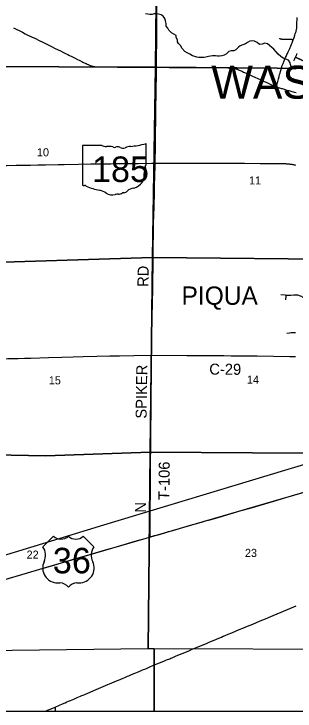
# Model space of a CAD drawing. Extents: x -87 to 2145, y -2128 to 440.
# Drawn here: x -44.58 to -43.13, y -697.423 to -693.821 of the extents above; entities that cross this region are included whole.
import ezdxf

# ---------------------------------------------------------------- set-up
doc = ezdxf.new("R2010")
doc.units = 0
for name, color, linetype in [('GM_X_City_Street', 7, 'Continuous'), ('GM_X_Corporation_Text', 7, 'Continuous'), ('GM_X_County_Road', 7, 'Continuous'), ('GM_X_County_Road_Text', 7, 'Continuous'), ('GM_X_Minor_River', 7, 'Continuous'), ('GM_X_Rail_Line', 7, 'Continuous'), ('GM_X_Section', 7, 'Continuous'), ('GM_X_Section_Text', 7, 'Continuous'), ('GM_X_State_Location', 7, 'Continuous'), ('GM_X_State_Route', 7, 'Continuous'), ('GM_X_State_Shield', 7, 'Continuous'), ('GM_X_Township_Road', 7, 'Continuous'), ('GM_X_Township_Road_Text', 7, 'Continuous'), ('GM_X_Township_Text', 7, 'Continuous'), ('GM_X_US_Location', 7, 'Continuous'), ('GM_X_US_Route', 7, 'Continuous'), ('GM_X_US_Shield', 7, 'Continuous'), ('SH_Cut_Line', 7, 'Continuous'), ('SN_P_Text', 7, 'Continuous')]:
    doc.layers.add(name, color=color, linetype=linetype)

msp = doc.modelspace()

# ---------------------------------------------------------------- linework, layer by layer
at = {"layer": 'GM_X_City_Street'}
for points in [[(-43.2026, -695.2707), (-43.1806, -695.2729), (-43.1748, -695.2734), (-43.1635, -695.2736), (-43.1523, -695.2732), (-43.1361, -695.272), (-43.13, -695.2718), (-43.1226, -695.2721), (-43.1177, -695.2727), (-43.1129, -695.2736), (-43.1082, -695.2749), (-43.103, -695.2769), (-43.0969, -695.2797), (-43.0926, -695.282), (-43.0768, -695.2919), (-43.0448, -695.3119)], [(-43.1781, -695.2976), (-43.1756, -695.2793), (-43.1748, -695.2734)], [(-43.1718, -695.4706), (-43.1577, -695.4683), (-43.1497, -695.4673), (-43.1423, -695.4667), (-43.1342, -695.4665), (-43.1268, -695.4668)]]:
    msp.add_lwpolyline(points, dxfattribs=at)
at = {"layer": 'GM_X_County_Road'}
msp.add_line((-43.3408, -695.5869), (-43.3258, -695.5871), dxfattribs=at)
for points in [[(-44.5823, -693.8932), (-44.5664, -693.901), (-44.5539, -693.9073), (-44.5364, -693.9159), (-44.5219, -693.9231), (-44.5082, -693.9298), (-44.4891, -693.939), (-44.4696, -693.9485), (-44.4495, -693.9583), (-44.4318, -693.967), (-44.4101, -693.9777), (-44.3873, -693.989), (-44.3671, -693.9989), (-44.3405, -694.012), (-44.3246, -694.0198), (-44.3113, -694.0263), (-44.3024, -694.0308), (-44.2934, -694.0353), (-44.285, -694.0395), (-44.2757, -694.0441), (-44.2647, -694.0495), (-44.2517, -694.0559), (-44.2445, -694.0595), (-44.2367, -694.0635), (-44.2306, -694.0665), (-44.2244, -694.0696), (-44.2181, -694.0727), (-44.213, -694.0751), (-44.2083, -694.0774), (-44.2024, -694.0801), (-44.1968, -694.0827), (-44.1914, -694.0852), (-44.1873, -694.0869), (-44.1834, -694.0885), (-44.1802, -694.0896), (-44.177, -694.0906), (-44.1742, -694.0913), (-44.171, -694.0921), (-44.1682, -694.0926), (-44.165, -694.0931), (-44.1623, -694.0934), (-44.1596, -694.0936), (-44.1567, -694.0939), (-44.1515, -694.0941), (-44.1458, -694.0944), (-44.1403, -694.0946), (-44.134, -694.0947), (-44.1293, -694.0948), (-44.1241, -694.0949), (-44.1172, -694.095), (-44.0838, -694.095), (-44.0462, -694.0952), (-44.0121, -694.0955), (-43.9023, -694.0959), (-43.8795, -694.0961), (-43.8588, -694.0964), (-43.8448, -694.0964)], [(-43.8448, -694.0964), (-43.8197, -694.0964), (-43.7803, -694.0969), (-43.7452, -694.0969), (-43.7074, -694.0971), (-43.6843, -694.0973), (-43.6435, -694.0974), (-43.5851, -694.0979), (-43.5306, -694.0983), (-43.4846, -694.0985), (-43.4772, -694.0986), (-43.4739, -694.0987), (-43.4708, -694.0987), (-43.4673, -694.0989), (-43.4638, -694.0991), (-43.4597, -694.0994), (-43.4567, -694.0997), (-43.454, -694.1001), (-43.4509, -694.1006), (-43.4481, -694.1011), (-43.4453, -694.1017), (-43.4426, -694.1024), (-43.4391, -694.1033), (-43.4357, -694.1043), (-43.4329, -694.1052), (-43.43, -694.1061), (-43.4276, -694.107), (-43.4252, -694.108), (-43.4213, -694.1097), (-43.4176, -694.1112), (-43.4134, -694.1131), (-43.4078, -694.1156), (-43.4015, -694.1184), (-43.3955, -694.1211), (-43.3907, -694.1232), (-43.3819, -694.1272), (-43.3716, -694.1319), (-43.3601, -694.1371), (-43.3503, -694.1416), (-43.338, -694.1472), (-43.3228, -694.1541), (-43.307, -694.1613), (-43.2982, -694.1652), (-43.2888, -694.1694), (-43.2782, -694.1742), (-43.2682, -694.1787), (-43.2585, -694.1832), (-43.2514, -694.1865), (-43.2454, -694.1892), (-43.2391, -694.192), (-43.2344, -694.194), (-43.2302, -694.1957), (-43.2269, -694.1971)], [(-43.2269, -694.1971), (-43.2245, -694.198), (-43.2219, -694.199), (-43.2172, -694.2007), (-43.2131, -694.2021), (-43.2094, -694.2032), (-43.2053, -694.2045), (-43.2016, -694.2055), (-43.197, -694.2068), (-43.1918, -694.2083), (-43.1863, -694.2099), (-43.1816, -694.2112), (-43.177, -694.2125), (-43.1709, -694.2142), (-43.1628, -694.2165), (-43.1517, -694.2195), (-43.1401, -694.2227), (-43.1322, -694.2249), (-43.1241, -694.2271)], [(-44.859, -695.6076), (-44.8142, -695.6068), (-44.7732, -695.6059), (-44.6658, -695.6031), (-44.6115, -695.6017), (-44.559, -695.6008), (-44.5267, -695.5999), (-44.4933, -695.5987), (-44.4019, -695.5956), (-44.3339, -695.5935), (-44.275, -695.5921), (-44.2233, -695.5908), (-44.152, -695.5893), (-44.0856, -695.588), (-44.0361, -695.5873), (-43.9624, -695.5855), (-43.875, -695.5846), (-43.8701, -695.5846)], [(-43.8701, -695.5846), (-43.6889, -695.5851), (-43.6068, -695.5855), (-43.6058, -695.5855)], [(-43.6058, -695.5855), (-43.5543, -695.5861), (-43.4977, -695.5864), (-43.4592, -695.5866), (-43.3408, -695.5869)], [(-43.3258, -695.5871), (-43.1565, -695.59), (-43.1275, -695.5903)], [(-44.3679, -697.4022), (-44.3454, -697.3925), (-44.3299, -697.3857), (-44.3155, -697.3794), (-44.3067, -697.3757), (-44.2987, -697.3722), (-44.2893, -697.3682), (-44.2792, -697.3639), (-44.2711, -697.3605), (-44.2536, -697.3531), (-44.2365, -697.3458), (-44.23, -697.343), (-44.2234, -697.3402), (-44.2144, -697.3364), (-44.208, -697.3336), (-44.2026, -697.3313), (-44.1675, -697.3161), (-44.1324, -697.3011), (-44.0517, -697.2669), (-44.0407, -697.2622), (-44.029, -697.2573), (-44.017, -697.2522), (-44.0088, -697.2487), (-44.0021, -697.2458), (-43.9952, -697.2428), (-43.9883, -697.24), (-43.9809, -697.2368), (-43.9744, -697.234), (-43.9679, -697.2313), (-43.9612, -697.2285), (-43.9519, -697.2247), (-43.9432, -697.221), (-43.9311, -697.216), (-43.9204, -697.2116), (-43.9126, -697.2083), (-43.9056, -697.2054), (-43.8973, -697.202), (-43.8895, -697.1988), (-43.8826, -697.1959), (-43.8753, -697.1928), (-43.8668, -697.1893), (-43.8595, -697.1863), (-43.8509, -697.1828), (-43.8067, -697.1645), (-43.7964, -697.1602), (-43.7886, -697.1569), (-43.7816, -697.154), (-43.7764, -697.1519), (-43.7703, -697.1494), (-43.7647, -697.147), (-43.7537, -697.1424), (-43.7428, -697.1378), (-43.7299, -697.1324), (-43.7179, -697.1273), (-43.7073, -697.1228), (-43.6959, -697.118), (-43.6822, -697.1123), (-43.6607, -697.1033), (-43.6351, -697.0925), (-43.6212, -697.0866), (-43.6095, -697.0817), (-43.5962, -697.0762), (-43.5836, -697.071), (-43.5694, -697.0651), (-43.5551, -697.0592), (-43.5351, -697.0508), (-43.5232, -697.0458), (-43.5098, -697.0402), (-43.5003, -697.0362), (-43.4909, -697.0322), (-43.4759, -697.0259), (-43.4569, -697.018), (-43.437, -697.0097), (-43.418, -697.0018), (-43.4001, -696.9943), (-43.3751, -696.984), (-43.3482, -696.9728), (-43.329, -696.9648), (-43.3094, -696.9567), (-43.2961, -696.9512), (-43.283, -696.9457), (-43.2665, -696.9388), (-43.2433, -696.9291), (-43.2226, -696.9204), (-43.2018, -696.9116), (-43.1239, -696.8792)], [(-44.4154, -697.4226), (-44.4067, -697.4188), (-44.3876, -697.4107), (-44.3679, -697.4022)]]:
    msp.add_lwpolyline(points, dxfattribs=at)
at = {"layer": 'GM_X_Minor_River'}
for points in [[(-43.6371, -694.0437), (-43.6477, -694.0407), (-43.6583, -694.0382), (-43.6733, -694.0287), (-43.6869, -694.0219), (-43.6993, -694.0143), (-43.7142, -693.9973), (-43.7196, -693.985), (-43.7312, -693.9741), (-43.7359, -693.9645), (-43.7365, -693.9546), (-43.7431, -693.9431), (-43.744, -693.9332), (-43.7549, -693.9257), (-43.7673, -693.919), (-43.7807, -693.9042), (-43.7869, -693.8946), (-43.7943, -693.8834), (-43.7952, -693.8705), (-43.7983, -693.8561), (-43.801, -693.8439), (-43.8111, -693.8319), (-43.8212, -693.8252), (-43.8352, -693.8218), (-43.8451, -693.8211), (-43.8561, -693.8208), (-43.8665, -693.8232), (-43.8794, -693.8236), (-43.8893, -693.8225), (-43.9015, -693.8207)], [(-43.1199, -694.1036), (-43.1307, -694.1063), (-43.1405, -694.1053), (-43.1501, -694.0918), (-43.1526, -694.0823), (-43.1554, -694.0727), (-43.1643, -694.0596), (-43.1771, -694.054), (-43.1911, -694.0498), (-43.2039, -694.0407), (-43.2166, -694.0294), (-43.2273, -694.0159), (-43.2396, -694.0038), (-43.2489, -693.9941), (-43.2613, -693.9839), (-43.2725, -693.9756), (-43.2861, -693.9715), (-43.3004, -693.9775), (-43.3137, -693.9783), (-43.3261, -693.9681), (-43.3396, -693.9613), (-43.3495, -693.9592), (-43.3636, -693.9614), (-43.376, -693.9683), (-43.3864, -693.9759), (-43.3987, -693.9805), (-43.4125, -693.9851), (-43.4222, -693.9931), (-43.4359, -694.0056), (-43.4463, -694.0118), (-43.4592, -694.0114), (-43.4715, -694.0145), (-43.4843, -694.027), (-43.4952, -694.0339), (-43.5074, -694.0374), (-43.5204, -694.0393), (-43.5307, -694.0398), (-43.5406, -694.0372), (-43.5558, -694.0372), (-43.5654, -694.0388), (-43.5757, -694.0416), (-43.5906, -694.0446), (-43.6013, -694.0454), (-43.6109, -694.0463), (-43.6257, -694.0455), (-43.6371, -694.0437)]]:
    msp.add_lwpolyline(points, dxfattribs=at)
at = {"layer": 'GM_X_Rail_Line'}
for points in [[(-46.7388, -697.2416), (-46.6898, -697.2296), (-46.6299, -697.2168), (-45.7682, -696.9591), (-44.9555, -696.7174), (-44.1165, -696.4596), (-43.1818, -696.1772), (-42.347, -695.9263), (-42.1153, -695.8566), (-41.9403, -695.8238), (-41.8097, -695.798), (-41.6751, -695.77), (-41.5319, -695.7371), (-41.4513, -695.7166), (-41.3437, -695.7054), (-41.3002, -695.706)], [(-46.6938, -697.3553), (-46.0519, -697.1639), (-45.7517, -697.0748), (-45.3766, -696.9642), (-44.4184, -696.6817), (-43.2023, -696.3264), (-42.238, -696.0471), (-41.3009, -695.7709), (-41.2728, -695.7622), (-41.2617, -695.7587), (-41.2545, -695.7535), (-41.2513, -695.7457), (-41.2537, -695.7034)]]:
    msp.add_lwpolyline(points, dxfattribs=at)
at = {"layer": 'GM_X_Section'}
for points in [[(-44.8252, -693.0854), (-43.8397, -693.0904), (-43.8497, -694.0955), (-44.8488, -694.0921), (-44.8494, -693.0853)], [(-43.8397, -693.0904), (-43.8105, -693.0906), (-42.8334, -693.0959), (-42.8025, -694.1044), (-43.8497, -694.0955)], [(-44.8488, -694.0921), (-43.8497, -694.0955), (-43.8653, -695.0793), (-44.8557, -695.1105)], [(-43.8497, -694.0955), (-42.8025, -694.1044), (-42.8144, -695.0901), (-43.8653, -695.0793)], [(-44.8557, -695.1105), (-43.8653, -695.0793), (-43.8768, -696.0847), (-44.4158, -696.1045), (-44.866, -696.0959)], [(-42.8144, -695.0901), (-42.822, -696.0915), (-43.8768, -696.0847), (-43.8653, -695.0793)], [(-44.866, -696.0959), (-44.4158, -696.1045), (-43.8768, -696.0847), (-43.8885, -697.1015), (-44.8725, -697.1124)], [(-43.8768, -696.0847), (-42.822, -696.0915), (-42.8367, -697.1048), (-43.8563, -697.1014), (-43.8885, -697.1015)]]:
    msp.add_lwpolyline(points, close=True, dxfattribs=at)
at = {"layer": 'GM_X_State_Route'}
for points in [[(-44.848, -694.6047), (-44.8463, -694.6048), (-44.7876, -694.6055), (-44.7057, -694.6047), (-44.6659, -694.6042), (-44.6165, -694.6034), (-44.5688, -694.6028), (-44.5344, -694.6024), (-44.4948, -694.6016), (-44.4574, -694.6011), (-44.4181, -694.6006), (-44.3527, -694.5995), (-44.3212, -694.5988), (-44.2469, -694.5973), (-44.1832, -694.5962), (-44.1489, -694.5957), (-44.1103, -694.5953), (-44.0812, -694.5947), (-44.0524, -694.5943), (-43.9378, -694.5931), (-43.8712, -694.5924), (-43.8522, -694.5923)], [(-43.8522, -694.5923), (-43.7821, -694.5923), (-43.7086, -694.5923), (-43.629, -694.5927), (-43.5568, -694.5927), (-43.4899, -694.5925), (-43.3905, -694.5926), (-43.3107, -694.5931), (-43.2619, -694.5933), (-43.2282, -694.5935), (-43.1885, -694.5941), (-43.1835, -694.5941), (-43.1788, -694.5943), (-43.1752, -694.5946), (-43.1711, -694.5948), (-43.1677, -694.5951), (-43.1635, -694.5955), (-43.1597, -694.596), (-43.1563, -694.5964), (-43.1532, -694.5968), (-43.15, -694.5972), (-43.1468, -694.5977), (-43.1427, -694.5983), (-43.1387, -694.599), (-43.135, -694.5997), (-43.1314, -694.6005), (-43.1274, -694.6014)]]:
    msp.add_lwpolyline(points, dxfattribs=at)
at = {"layer": 'GM_X_State_Shield'}
for p, q in [((-43.8974, -694.5996), (-43.8974, -694.4949)), ((-44.2269, -694.5033), (-44.2269, -694.7034)), ((-44.1272, -694.4999), (-44.2237, -694.4999)), ((-43.8974, -694.5996), (-43.8974, -694.5996))]:
    msp.add_line(p, q, dxfattribs=at)
for centre, major_axis, start_param, end_param in [((-44.0148, -694.227), (0.3495, 0), 4.814394, 5.042369), ((-43.901, -694.4945), (0.00367, 0), 6.141152, 7.989035), ((-44.2232, -694.5029), (0.00382, 0), 1.712693, 3.28349), ((-44.1042, -694.4766), (0.037, 0), 4.042523, 4.731795), ((-44.0919, -694.6122), (0.133, 0), 1.404758, 1.657858), ((-44.0617, -694.5018), (0.0107, 0), 3.836095, 5.185415), ((-44.046, -694.525), (0.0222, 0), 0.950623, 2.079405), ((-44.0174, -694.4932), (0.0267, 0), 4.081561, 5.145723), ((-43.9702, -694.561), (0.0703, 0), 1.699011, 2.107814), ((-43.8982, -694.6073), (0.00568, 0), 1.883978, 3.671073), ((-43.9013, -694.6), (0.00393, 0), 5.05454, 6.418171), ((-43.8842, -694.6434), (0.0248, 0), 2.387724, 3.262537), ((-43.9343, -694.6205), (0.0341, 0), 5.934695, 6.695948), ((-43.9952, -694.6567), (0.0874, 0), 5.101752, 6.440018), ((-44.2231, -694.7039), (0.00385, 0), 3.00124, 4.508301), ((-44.2226, -694.6834), (0.0294, 0), 4.665946, 4.897461), ((-44.2165, -694.715), (0.0106, 0), 0.519207, 1.627899), ((-44.0827, -694.5352), (0.2524, 0), 4.195997, 4.488961), ((-44.158, -694.7933), (0.079, 0), 0.823519, 1.323587), ((-44.0725, -694.716), (0.0501, 0), 4.026481, 4.996735), ((-44.0399, -694.7309), (0.0267, 0), 4.691044, 5.507374), ((-44.0158, -694.7503), (0.00752, 0), 1.147584, 2.315152), ((-44.019, -694.7228), (0.0282, 0), 4.937069, 5.64225), ((-43.9583, -694.7596), (0.0479, 0), 1.647645, 2.488434), ((-44.0436, -694.7851), (0.0412, 0), 1.495662, 1.94098)]:
    msp.add_ellipse(centre, major_axis=major_axis, ratio=0.8, start_param=start_param, end_param=end_param, dxfattribs=at)
at = {"layer": 'GM_X_Township_Road'}
msp.add_line((-43.8773, -696.3957), (-43.8772, -696.387), dxfattribs=at)
for points in [[(-43.8448, -694.0964), (-43.8446, -694.058), (-43.8443, -694.0202), (-43.8438, -693.9841), (-43.844, -693.9587), (-43.8437, -693.9413), (-43.8435, -693.9208), (-43.8433, -693.909), (-43.8431, -693.8928), (-43.843, -693.8736), (-43.8432, -693.8476), (-43.8431, -693.8308), (-43.843, -693.7768), (-43.8427, -693.742), (-43.8419, -693.695), (-43.8422, -693.6531), (-43.8419, -693.6109), (-43.8412, -693.5605), (-43.8403, -693.496), (-43.8399, -693.435), (-43.8391, -693.3933), (-43.8389, -693.3784)], [(-43.1397, -693.955), (-43.1352, -693.942), (-43.1313, -693.9311), (-43.1285, -693.9229), (-43.1261, -693.9156), (-43.1247, -693.9111), (-43.1235, -693.9068), (-43.1226, -693.9031), (-43.1218, -693.8996), (-43.1213, -693.8965), (-43.1208, -693.8929), (-43.1205, -693.8902), (-43.1203, -693.8874), (-43.1202, -693.8834), (-43.1201, -693.8771), (-43.1197, -693.8386)], [(-43.2269, -694.1971), (-43.2249, -694.1901), (-43.223, -694.1832), (-43.221, -694.1759), (-43.2193, -694.17), (-43.2173, -694.1628), (-43.2152, -694.1554), (-43.2119, -694.1434), (-43.2095, -694.1346), (-43.2075, -694.1273), (-43.2053, -694.119), (-43.2038, -694.1136), (-43.2024, -694.1086), (-43.201, -694.1037), (-43.1997, -694.0991), (-43.1984, -694.0947), (-43.1973, -694.091), (-43.1961, -694.0873), (-43.1948, -694.0836), (-43.1934, -694.0803), (-43.1919, -694.0762), (-43.1902, -694.072), (-43.1886, -694.0679), (-43.1868, -694.0636), (-43.1845, -694.0583), (-43.1825, -694.0536), (-43.1807, -694.0497), (-43.1786, -694.0453), (-43.1761, -694.0402), (-43.1739, -694.0356), (-43.1717, -694.031), (-43.169, -694.025), (-43.1652, -694.017), (-43.1616, -694.0093), (-43.1573, -693.9997), (-43.1549, -693.9945), (-43.1518, -693.9874), (-43.1497, -693.9826), (-43.1478, -693.9779), (-43.1463, -693.974), (-43.1448, -693.9696), (-43.1429, -693.9643), (-43.1397, -693.955)], [(-43.2107, -693.9459), (-43.2095, -693.9471), (-43.2082, -693.9481), (-43.2065, -693.949), (-43.2047, -693.9497), (-43.2021, -693.9503), (-43.1998, -693.9506), (-43.1979, -693.9508), (-43.1943, -693.951), (-43.1904, -693.9511), (-43.1833, -693.951), (-43.1741, -693.9507), (-43.1664, -693.9506), (-43.1619, -693.9506), (-43.1583, -693.9508), (-43.1555, -693.951), (-43.153, -693.9512), (-43.1511, -693.9515), (-43.1489, -693.9519), (-43.1471, -693.9524), (-43.1452, -693.9529), (-43.1429, -693.9537), (-43.1397, -693.955)], [(-43.8522, -694.5923), (-43.8506, -694.4974), (-43.8495, -694.4303), (-43.8487, -694.3782), (-43.8479, -694.2936), (-43.847, -694.2465), (-43.846, -694.1974), (-43.8454, -694.1493), (-43.8448, -694.0964)], [(-43.8701, -695.5846), (-43.8702, -695.5689), (-43.8696, -695.5194), (-43.869, -695.4809), (-43.8673, -695.3918), (-43.8657, -695.3079), (-43.8646, -695.2438), (-43.864, -695.2011), (-43.8625, -695.121), (-43.862, -695.0749), (-43.8614, -695.0229), (-43.8606, -694.957), (-43.8596, -694.9039), (-43.8573, -694.8172), (-43.8556, -694.7415), (-43.855, -694.7098), (-43.8524, -694.6043), (-43.8522, -694.5923)], [(-43.8749, -696.0856), (-43.8744, -696.0634), (-43.8745, -696.0349), (-43.874, -695.9857), (-43.8735, -695.9508), (-43.8727, -695.8898), (-43.8724, -695.8246), (-43.8719, -695.7892), (-43.8708, -695.6855), (-43.8703, -695.6406), (-43.87, -695.5903), (-43.8701, -695.5846)], [(-43.8772, -696.387), (-43.8772, -696.3607), (-43.8765, -696.3091), (-43.8762, -696.2693), (-43.8758, -696.2091), (-43.8755, -696.147), (-43.875, -696.1078), (-43.8749, -696.0856)], [(-43.8752, -696.5224), (-43.8772, -696.517), (-43.8776, -696.5149), (-43.8778, -696.5131), (-43.8779, -696.5107), (-43.8779, -696.4973), (-43.8778, -696.4518), (-43.8777, -696.4284), (-43.8773, -696.3957)], [(-44.3654, -697.4226), (-44.3653, -697.4178), (-44.3653, -697.4147), (-44.3653, -697.4124), (-44.3654, -697.4106), (-44.3656, -697.409), (-44.3661, -697.4074), (-44.367, -697.405), (-44.3679, -697.4022)]]:
    msp.add_lwpolyline(points, dxfattribs=at)
at = {"layer": 'GM_X_Township_Text'}
msp.add_lwpolyline([(-44.882, -697.4226), (-40.5691, -697.4226)], dxfattribs=at)
at = {"layer": 'GM_X_US_Route'}
for points in [[(-43.2397, -696.3375), (-43.1771, -696.3193), (-43.0843, -696.2923)], [(-43.8752, -696.5224), (-43.8544, -696.5163), (-43.8365, -696.5113), (-43.8018, -696.5014), (-43.7821, -696.4957), (-43.7612, -696.4897), (-43.6861, -696.4674), (-43.6575, -696.4591), (-43.6372, -696.4533), (-43.6127, -696.4464), (-43.5983, -696.4422), (-43.5697, -696.4338), (-43.5392, -696.4252), (-43.408, -696.3868), (-43.362, -696.3737), (-43.2862, -696.3517), (-43.2397, -696.3375)], [(-44.8664, -696.8139), (-44.8624, -696.8127), (-44.8008, -696.7943), (-44.7606, -696.7822), (-44.702, -696.7649), (-44.6392, -696.746), (-44.5403, -696.7168), (-44.4474, -696.6895), (-44.392, -696.6733), (-44.2606, -696.6347), (-44.1886, -696.6137), (-44.1075, -696.5899), (-44.0626, -696.5768), (-44.0112, -696.5617), (-43.973, -696.5506), (-43.9311, -696.5386), (-43.903, -696.5306), (-43.8752, -696.5224)]]:
    msp.add_lwpolyline(points, dxfattribs=at)
at = {"layer": 'GM_X_US_Shield'}
for p, q in [((-44.3763, -696.5188), (-44.4312, -696.5738)), ((-44.1675, -696.5738), (-44.2225, -696.5188)), ((-44.3543, -696.7605), (-44.3433, -696.7605)), ((-44.2554, -696.7605), (-44.2445, -696.7605))]:
    msp.add_line(p, q, dxfattribs=at)
for centre, radius, start, end in [((-44.3378, -696.4796), 0.0549, 225.573, 314.427), ((-44.2609, -696.4796), 0.0549, 225.573, 314.427), ((-44.4942, -696.6179), 0.0769, 334.5471, 35.0009), ((-44.1046, -696.6179), 0.0769, 144.9991, 205.4529), ((-44.3552, -696.6836), 0.0769, 154.8319, 270.6383), ((-44.2436, -696.6836), 0.0769, 269.3617, 25.1681), ((-44.3433, -696.8155), 0.0549, 36.8699, 90), ((-44.2554, -696.8155), 0.0549, 90, 143.1301)]:
    msp.add_arc(centre, radius, start, end, dxfattribs=at)
at = {"layer": 'SH_Cut_Line'}
msp.add_lwpolyline([(-47.0365, -692.0677), (-47.0365, -697.4226), (-40.2365, -697.4226), (-40.2365, -692.0607)], dxfattribs=at)
at = {"layer": 'SN_P_Text'}
for points in [[(-44.8791, -697.4226), (-43.8567, -697.4226), (-43.8563, -697.1014), (-43.8885, -697.1015), (-44.8725, -697.1124)], [(-43.8567, -697.4226), (-42.8366, -697.4226), (-42.8367, -697.1048), (-43.8563, -697.1014)]]:
    msp.add_lwpolyline(points, close=True, dxfattribs=at)

# ---------------------------------------------------------------- texts
at = {"layer": 'GM_X_Corporation_Text'}
msp.add_text('PIQUA', height=0.0947, rotation=0, dxfattribs=at).set_placement((-43.7158, -695.3237))
at = {"layer": 'GM_X_County_Road_Text'}
msp.add_text('C-29', height=0.05682, rotation=359.6553, dxfattribs=at).set_placement((-43.5726, -695.6844))
at = {"layer": 'GM_X_Section_Text'}
for s, p in [('10', (-44.4619, -694.5565)), ('11', (-43.3673, -694.7019)), ('15', (-44.4006, -695.7347)), ('14', (-43.3781, -695.7312)), ('23', (-43.3886, -696.6265)), ('22', (-44.5152, -696.6353))]:
    msp.add_text(s, height=0.04186, rotation=0, dxfattribs=at).set_placement(p)
at = {"layer": 'GM_X_State_Location'}
msp.add_text('185', height=0.000189, rotation=0, dxfattribs=at).set_placement((-44.1327, -694.6304))
for s in ['s', 'r']:
    msp.add_text(s, height=0.000189, dxfattribs=at).set_placement((-44.0659, -694.6167))
at = {"layer": 'GM_X_State_Shield'}
msp.add_text('185', height=0.13184, dxfattribs=at).set_placement((-44.1778, -694.6893))
at = {"layer": 'GM_X_Township_Road_Text'}
for s, height, rotation, p in [('T', 0.0568, 65.2656, (-43.0889, -694.0879)), ('RD', 0.05682, 89.0167, (-43.8867, -695.2318)), ('SPIKER', 0.05682, 89.2248, (-43.8959, -695.9122)), ('T-106', 0.05682, 89.4388, (-43.7783, -696.3323)), ('N', 0.0568, 90, (-43.8992, -696.3974))]:
    msp.add_text(s, height=height, rotation=rotation, dxfattribs=at).set_placement(p)
at = {"layer": 'GM_X_Township_Text'}
msp.add_text('WASHINGTON', height=0.17045, rotation=0, dxfattribs=at).set_placement((-43.5623, -694.2587))
at = {"layer": 'GM_X_US_Location'}
for s, p in [('0', (-44.2995, -696.6462)), ('/', (-44.2994, -696.6462))]:
    msp.add_text(s, height=0.000189, dxfattribs=at).set_placement(p)
msp.add_text('36', height=0.000189, rotation=0, dxfattribs=at).set_placement((-44.3385, -696.6854))
at = {"layer": 'GM_X_US_Shield'}
msp.add_text('36', height=0.13184, dxfattribs=at).set_placement((-44.3798, -696.7111))

doc.saveas('drawing.dxf')
